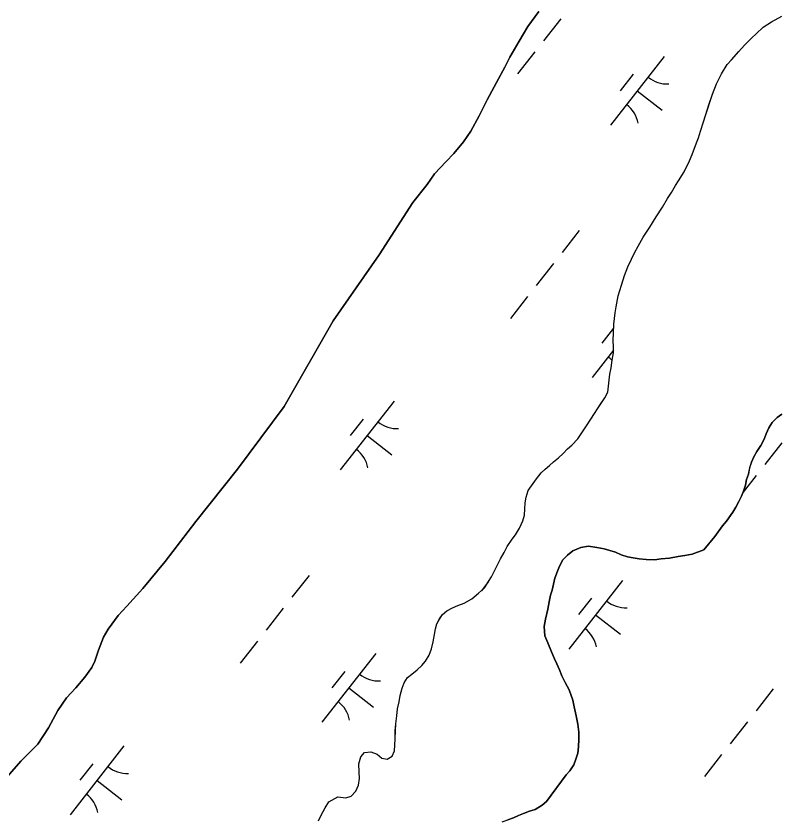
# Model space of a CAD drawing. Extents: x 3896831 to 3918110, y 171006 to 193349.
# Drawn here: x 3910262.2 to 3910701.1, y 179137.5 to 179598.1 of the extents above; entities that cross this region are included whole.
import ezdxf

# ---------------------------------------------------------------- set-up
doc = ezdxf.new("R2010")
doc.units = 0
doc.layers.add('V-TOPO-SHOR', color=7, linetype='Continuous')
doc.layers.add('V-WETL-SWMP', color=7, linetype='Continuous')

msp = doc.modelspace()

# ---------------------------------------------------------------- linework, layer by layer
at = {"layer": 'V-TOPO-SHOR'}
for points in [[(3910365.18, 179308.5), (3910389.05, 179338.46), (3910415.86, 179374.36), (3910444.01, 179423.46), (3910470.32, 179461.24), (3910489.65, 179491.16), (3910497.75, 179501.54), (3910502.02, 179507.73), (3910508.59, 179514.8), (3910513.09, 179519.38), (3910518.58, 179526.08), (3910522.85, 179532.14), (3910527.57, 179540.99), (3910532.17, 179550.11), (3910537.59, 179560.01), (3910542.32, 179568.73), (3910545.25, 179574.54), (3910550.52, 179583.78), (3910555.5, 179592.09), (3910561.82, 179600.64)], [(3910683.79, 179585.63), (3910686.24, 179587.98), (3910690.31, 179591.62), (3910695.18, 179594.72), (3910700.98, 179598.07)], [(3910482.38, 179208.82), (3910483.54, 179212.93), (3910484.67, 179216.11), (3910486.46, 179219), (3910489.04, 179221.08), (3910492.02, 179223.42), (3910494.74, 179225.89), (3910496.93, 179228.38), (3910498.87, 179231.94), (3910500.28, 179235.51), (3910501.29, 179239.49), (3910502.05, 179243.74), (3910502.65, 179246.93), (3910503.38, 179249.85), (3910504.77, 179252.62), (3910506.56, 179255.24), (3910509, 179257.33), (3910512.24, 179258.99), (3910515.33, 179260.39), (3910518.96, 179261.65), (3910523.41, 179264.22), (3910527.21, 179267.34), (3910530.61, 179270.47), (3910532.96, 179274.15), (3910534.61, 179276.78), (3910537.39, 179282.06), (3910539.9, 179287.07), (3910541.97, 179290.76), (3910543.64, 179294.06), (3910546.53, 179298.4), (3910548.32, 179300.89), (3910550.8, 179304.71), (3910552.62, 179308.8), (3910553.49, 179312.12), (3910553.7, 179315.71), (3910553.91, 179319.18), (3910554.51, 179322.36), (3910555.65, 179326.21), (3910557.58, 179328.83), (3910560.46, 179332.91), (3910563.2, 179336.31), (3910565.38, 179338.4), (3910567.82, 179340.48), (3910570.13, 179342.57), (3910572.98, 179345.04), (3910575.7, 179347.38), (3910578.29, 179350.13), (3910580.6, 179352.21), (3910584.15, 179355.87), (3910586.48, 179359.29), (3910589.52, 179363.89), (3910591.58, 179367.18), (3910593.65, 179370.34), (3910595.44, 179373.1), (3910597.51, 179376.26), (3910599.58, 179379.41), (3910601.24, 179382.58), (3910602.52, 179392.82), (3910603.14, 179396.54), (3910603.76, 179400.92), (3910604.52, 179405.04), (3910604.58, 179408.24), (3910604.41, 179412.51), (3910604.48, 179416.11), (3910604.73, 179421.57), (3910605.53, 179427.95), (3910606.14, 179431.54), (3910607.34, 179437.78), (3910609.2, 179443.87), (3910610.92, 179449.44), (3910612.76, 179454.47), (3910614.85, 179458.82), (3910616.66, 179462.38), (3910618.74, 179466.21), (3910621.65, 179471.34), (3910625.37, 179477.13), (3910629.09, 179483.05), (3910632.68, 179488.58), (3910635.45, 179493.59), (3910637.79, 179497), (3910640.14, 179500.95), (3910641.79, 179503.72), (3910644.97, 179508.85), (3910648.04, 179515.05), (3910649.71, 179518.75), (3910652.12, 179525.37), (3910653.25, 179528.28), (3910654.39, 179532.12), (3910656.11, 179537.55), (3910657.25, 179541.13), (3910659.25, 179547.22), (3910661.24, 179553.31), (3910663.63, 179559.26), (3910666.42, 179565.07), (3910669.73, 179570.33), (3910672.19, 179572.94), (3910676.42, 179577.79), (3910679.7, 179581.45), (3910683.79, 179585.63)], [(3910540.85, 179136.36), (3910544.07, 179137.49), (3910547.3, 179138.76), (3910550.13, 179140.03), (3910553.08, 179141.17), (3910556.44, 179142.43), (3910559.67, 179143.43), (3910563.72, 179145.88), (3910566.16, 179148.09), (3910577.42, 179163.32), (3910579.47, 179165.54), (3910581.81, 179168.96), (3910583.07, 179172.27), (3910584.08, 179175.71), (3910584.56, 179179.3), (3910584.78, 179183.83), (3910584.73, 179187.7), (3910584.16, 179192.38), (3910583.2, 179197.07), (3910582.11, 179202.29), (3910581.25, 179206.04), (3910579.11, 179211.95), (3910576.94, 179216.26), (3910575.01, 179220.04), (3910573.62, 179223.4), (3910572.09, 179226.9), (3910570.69, 179229.86), (3910569.04, 179233.76), (3910566.88, 179238.88), (3910565.23, 179242.91), (3910564.81, 179248.39), (3910565.56, 179252.5), (3910566.89, 179258.21), (3910567.64, 179262.46), (3910568.52, 179266.31), (3910569.38, 179269.22), (3910570.12, 179272.54), (3910570.99, 179275.99), (3910572.41, 179279.96), (3910573.54, 179282.87), (3910575.48, 179286.43), (3910578.2, 179289.17), (3910581.32, 179291.64), (3910585.76, 179293.54), (3910590.18, 179294.39), (3910595.1, 179293.61), (3910599.22, 179292.86), (3910602.4, 179291.86), (3910605.71, 179290.86), (3910608.88, 179289.46), (3910612.59, 179288.31), (3910615.77, 179287.71), (3910619.23, 179287.11), (3910623.35, 179286.62), (3910628.02, 179286.52), (3910631.9, 179287.1), (3910636.7, 179287.54), (3910641.66, 179288.37), (3910645.4, 179288.95), (3910649.69, 179289.8), (3910656.27, 179292.19), (3910662.56, 179299.93), (3910666.96, 179305.97), (3910669.28, 179308.58), (3910671.07, 179311.21), (3910672.86, 179313.84), (3910674.65, 179316.6), (3910676.45, 179319.9), (3910677.85, 179323.07), (3910679.11, 179325.84), (3910680.12, 179329.29), (3910680.85, 179332.47), (3910681.85, 179335.65), (3910682.6, 179339.24), (3910683.73, 179342.41), (3910684.99, 179345.45), (3910686.79, 179348.62), (3910689, 179352.04), (3910690.94, 179355.73), (3910692.07, 179358.64), (3910693.61, 179362.07), (3910695.41, 179365.23), (3910698.27, 179368.11), (3910701.11, 179369.91)], [(3910253.4, 179157.77), (3910265.03, 179171.16), (3910274.73, 179180.97), (3910280.8, 179190.19), (3910286.22, 179200.23), (3910291.05, 179207.48), (3910296.51, 179213.24), (3910301.71, 179219.27), (3910305.71, 179224.8), (3910307.39, 179228.51), (3910309.39, 179234.74), (3910312.35, 179242.16), (3910314.98, 179246.78), (3910320.76, 179254.54), (3910325.68, 179259.91), (3910334.85, 179270), (3910347.6, 179285.63), (3910365.18, 179308.5)], [(3910435.53, 179137.01), (3910437.07, 179140.31), (3910439.29, 179144.4), (3910441.37, 179147.95), (3910446.62, 179150.78), (3910451.14, 179150.15), (3910454.23, 179151.02), (3910456.96, 179153.89), (3910458.5, 179157.46), (3910459.11, 179161.18), (3910458.92, 179164.92), (3910458.62, 179169.59), (3910459.77, 179173.7), (3910461.96, 179176.05), (3910465.43, 179176.51), (3910469.14, 179175.1), (3910471.75, 179172.78), (3910474.81, 179172.32), (3910477.65, 179173.99), (3910479.05, 179177.16), (3910479.25, 179180.35), (3910479.46, 179183.95), (3910479.55, 179188.62), (3910479.91, 179192.61), (3910480.4, 179197.13), (3910480.89, 179201.12), (3910481.77, 179205.1), (3910482.38, 179208.82)]]:
    msp.add_lwpolyline(points, dxfattribs=at)
at = {"layer": 'V-WETL-SWMP'}
for p, q in [((3910561.83, 179600.64), (3910555.5, 179592.09)), ((3910695.18, 179594.72), (3910700.98, 179598.07)), ((3910574.32, 179596.51), (3910564.45, 179583.91)), ((3910690.31, 179591.63), (3910695.18, 179594.72)), ((3910555.5, 179592.09), (3910550.52, 179583.78)), ((3910686.24, 179587.98), (3910690.31, 179591.63)), ((3910679.7, 179581.45), (3910683.79, 179585.63)), ((3910683.79, 179585.63), (3910686.24, 179587.98)), ((3910550.52, 179583.78), (3910545.25, 179574.54)), ((3910676.42, 179577.79), (3910679.7, 179581.45)), ((3910559.51, 179577.62), (3910549.64, 179565.03)), ((3910633.64, 179574.88), (3910602.8, 179535.53)), ((3910672.19, 179572.94), (3910676.42, 179577.79)), ((3910545.25, 179574.54), (3910542.32, 179568.73)), ((3910666.42, 179565.06), (3910669.73, 179570.33)), ((3910669.73, 179570.33), (3910672.19, 179572.94)), ((3910542.32, 179568.73), (3910537.59, 179560.01)), ((3910615.85, 179564.69), (3910608.45, 179555.24)), ((3910663.63, 179559.26), (3910666.42, 179565.06)), ((3910537.59, 179560.01), (3910532.17, 179550.11)), ((3910661.24, 179553.31), (3910663.63, 179559.26)), ((3910618.22, 179555.21), (3910632.39, 179544.1)), ((3910657.25, 179541.12), (3910661.24, 179553.31)), ((3910532.17, 179550.11), (3910527.57, 179540.99)), ((3910527.57, 179540.99), (3910522.84, 179532.14)), ((3910656.11, 179537.55), (3910657.25, 179541.12)), ((3910654.39, 179532.12), (3910656.11, 179537.55)), ((3910522.84, 179532.14), (3910518.58, 179526.08)), ((3910653.25, 179528.28), (3910654.39, 179532.12)), ((3910518.58, 179526.08), (3910513.09, 179519.38)), ((3910649.71, 179518.75), (3910652.12, 179525.37)), ((3910652.12, 179525.37), (3910653.25, 179528.28)), ((3910513.09, 179519.38), (3910508.59, 179514.8)), ((3910644.97, 179508.85), (3910648.03, 179515.05)), ((3910648.03, 179515.05), (3910649.71, 179518.75)), ((3910508.59, 179514.8), (3910502.02, 179507.73)), ((3910502.02, 179507.73), (3910497.75, 179501.54)), ((3910641.79, 179503.72), (3910644.97, 179508.85)), ((3910497.75, 179501.54), (3910489.65, 179491.16)), ((3910640.14, 179500.95), (3910641.79, 179503.72)), ((3910635.45, 179493.59), (3910637.79, 179497)), ((3910637.79, 179497), (3910640.14, 179500.95)), ((3910632.68, 179488.58), (3910635.45, 179493.59)), ((3910489.65, 179491.16), (3910470.32, 179461.24)), ((3910629.09, 179483.05), (3910632.68, 179488.58)), ((3910625.37, 179477.13), (3910629.09, 179483.05)), ((3910584.97, 179475.14), (3910575.1, 179462.55)), ((3910621.65, 179471.34), (3910625.37, 179477.13)), ((3910618.74, 179466.21), (3910621.65, 179471.34)), ((3910616.66, 179462.38), (3910618.74, 179466.21)), ((3910470.32, 179461.24), (3910444.01, 179423.46)), ((3910614.85, 179458.82), (3910616.66, 179462.38)), ((3910570.16, 179456.25), (3910560.29, 179443.66)), ((3910612.76, 179454.47), (3910614.85, 179458.82)), ((3910610.92, 179449.44), (3910612.76, 179454.47)), ((3910609.2, 179443.87), (3910610.92, 179449.44)), ((3910607.34, 179437.78), (3910609.2, 179443.87)), ((3910555.36, 179437.36), (3910545.49, 179424.77)), ((3910606.14, 179431.54), (3910607.34, 179437.78)), ((3910604.73, 179421.57), (3910605.53, 179427.95)), ((3910605.53, 179427.95), (3910606.14, 179431.54)), ((3910444.01, 179423.46), (3910415.86, 179374.36)), ((3910604.62, 179419.16), (3910597.98, 179410.69)), ((3910604.48, 179416.11), (3910604.73, 179421.57)), ((3910604.41, 179412.51), (3910604.48, 179416.11)), ((3910604.58, 179408.24), (3910604.41, 179412.51)), ((3910604.55, 179406.56), (3910592.33, 179390.97)), ((3910603.76, 179400.92), (3910604.52, 179405.04)), ((3910604.52, 179405.04), (3910604.58, 179408.24)), ((3910603.14, 179396.54), (3910603.76, 179400.92)), ((3910602.52, 179392.82), (3910603.14, 179396.54)), ((3910601.24, 179382.58), (3910602.52, 179392.82)), ((3910599.58, 179379.41), (3910601.24, 179382.58)), ((3910478.84, 179377.37), (3910448, 179338.01)), ((3910595.44, 179373.1), (3910599.58, 179379.41)), ((3910415.86, 179374.36), (3910389.05, 179338.46)), ((3910593.65, 179370.34), (3910595.44, 179373.1)), ((3910591.58, 179367.18), (3910593.65, 179370.34)), ((3910698.27, 179368.11), (3910695.41, 179365.23)), ((3910701.11, 179369.91), (3910698.27, 179368.11)), ((3910461.05, 179367.17), (3910453.64, 179357.73)), ((3910586.48, 179359.29), (3910589.52, 179363.89)), ((3910589.52, 179363.89), (3910591.58, 179367.18)), ((3910695.41, 179365.23), (3910693.61, 179362.07)), ((3910584.15, 179355.87), (3910586.48, 179359.29)), ((3910692.07, 179358.64), (3910690.94, 179355.73)), ((3910693.61, 179362.07), (3910692.07, 179358.64)), ((3910463.42, 179357.69), (3910477.58, 179346.59)), ((3910580.6, 179352.21), (3910584.15, 179355.87)), ((3910690.94, 179355.73), (3910689, 179352.04)), ((3910575.7, 179347.38), (3910578.29, 179350.13)), ((3910578.29, 179350.13), (3910580.6, 179352.21)), ((3910689, 179352.04), (3910686.79, 179348.61)), ((3910701.08, 179353.64), (3910691.21, 179341.05)), ((3910570.13, 179342.57), (3910572.98, 179345.04)), ((3910572.98, 179345.04), (3910575.7, 179347.38)), ((3910684.99, 179345.45), (3910683.73, 179342.41)), ((3910686.79, 179348.61), (3910684.99, 179345.45)), ((3910565.38, 179338.4), (3910567.82, 179340.48)), ((3910567.82, 179340.48), (3910570.13, 179342.57)), ((3910683.73, 179342.41), (3910682.59, 179339.24)), ((3910389.05, 179338.46), (3910365.18, 179308.5)), ((3910560.46, 179332.9), (3910563.2, 179336.31)), ((3910563.2, 179336.31), (3910565.38, 179338.4)), ((3910681.85, 179335.65), (3910680.85, 179332.47)), ((3910682.59, 179339.24), (3910681.85, 179335.65)), ((3910557.58, 179328.83), (3910560.46, 179332.9)), ((3910686.28, 179334.75), (3910678.86, 179325.3)), ((3910680.85, 179332.47), (3910680.12, 179329.29)), ((3910554.51, 179322.36), (3910555.65, 179326.21)), ((3910555.65, 179326.21), (3910557.58, 179328.83)), ((3910680.12, 179329.29), (3910679.11, 179325.84)), ((3910553.91, 179319.18), (3910554.51, 179322.36)), ((3910677.85, 179323.07), (3910676.45, 179319.9)), ((3910679.11, 179325.84), (3910677.85, 179323.07)), ((3910553.7, 179315.71), (3910553.91, 179319.18)), ((3910676.45, 179319.9), (3910674.65, 179316.6)), ((3910553.49, 179312.12), (3910553.7, 179315.71)), ((3910672.86, 179313.84), (3910669.28, 179308.58)), ((3910674.65, 179316.6), (3910672.86, 179313.84)), ((3910365.18, 179308.5), (3910347.6, 179285.63)), ((3910550.8, 179304.71), (3910552.62, 179308.8)), ((3910552.62, 179308.8), (3910553.49, 179312.12)), ((3910669.28, 179308.58), (3910666.96, 179305.97)), ((3910548.32, 179300.89), (3910550.8, 179304.71)), ((3910666.96, 179305.97), (3910662.56, 179299.93)), ((3910546.54, 179298.4), (3910548.32, 179300.89)), ((3910662.56, 179299.93), (3910656.27, 179292.19)), ((3910541.97, 179290.76), (3910543.64, 179294.06)), ((3910543.64, 179294.06), (3910546.54, 179298.4)), ((3910590.18, 179294.39), (3910585.76, 179293.54)), ((3910595.1, 179293.61), (3910590.18, 179294.39)), ((3910539.9, 179287.07), (3910541.97, 179290.76)), ((3910581.32, 179291.64), (3910578.21, 179289.17)), ((3910585.76, 179293.54), (3910581.32, 179291.64)), ((3910599.22, 179292.86), (3910595.1, 179293.61)), ((3910602.4, 179291.86), (3910599.22, 179292.86)), ((3910605.71, 179290.86), (3910602.4, 179291.86)), ((3910608.88, 179289.46), (3910605.71, 179290.86)), ((3910612.59, 179288.31), (3910608.88, 179289.46)), ((3910649.69, 179289.8), (3910645.4, 179288.95)), ((3910656.27, 179292.19), (3910649.69, 179289.8)), ((3910347.6, 179285.63), (3910334.84, 179270)), ((3910537.39, 179282.06), (3910539.9, 179287.07)), ((3910575.48, 179286.43), (3910573.54, 179282.87)), ((3910578.21, 179289.17), (3910575.48, 179286.43)), ((3910615.77, 179287.71), (3910612.59, 179288.31)), ((3910619.23, 179287.11), (3910615.77, 179287.71)), ((3910623.35, 179286.62), (3910619.23, 179287.11)), ((3910628.02, 179286.52), (3910623.35, 179286.62)), ((3910631.9, 179287.11), (3910628.02, 179286.52)), ((3910636.7, 179287.54), (3910631.9, 179287.11)), ((3910641.66, 179288.37), (3910636.7, 179287.54)), ((3910645.4, 179288.95), (3910641.66, 179288.37)), ((3910534.61, 179276.78), (3910537.39, 179282.06)), ((3910573.54, 179282.87), (3910572.41, 179279.96)), ((3910430.16, 179277.62), (3910420.29, 179265.03)), ((3910532.96, 179274.15), (3910534.61, 179276.78)), ((3910570.99, 179275.99), (3910570.12, 179272.54)), ((3910572.41, 179279.96), (3910570.99, 179275.99)), ((3910532.74, 179273.82), (3910528.84, 179268.84)), ((3910530.61, 179270.47), (3910532.96, 179274.15)), ((3910570.12, 179272.54), (3910569.38, 179269.22)), ((3910609.76, 179274.76), (3910578.91, 179235.4)), ((3910334.84, 179270), (3910325.68, 179259.91)), ((3910523.42, 179264.22), (3910527.21, 179267.34)), ((3910527.21, 179267.34), (3910530.61, 179270.47)), ((3910568.52, 179266.31), (3910567.64, 179262.46)), ((3910569.38, 179269.22), (3910568.52, 179266.31)), ((3910515.33, 179260.39), (3910518.96, 179261.65)), ((3910518.96, 179261.65), (3910523.42, 179264.22)), ((3910567.64, 179262.46), (3910566.89, 179258.21)), ((3910591.96, 179264.56), (3910584.56, 179255.12)), ((3910325.68, 179259.91), (3910320.76, 179254.54)), ((3910415.36, 179258.73), (3910405.49, 179246.14)), ((3910506.56, 179255.24), (3910509, 179257.33)), ((3910509, 179257.33), (3910512.24, 179258.99)), ((3910512.24, 179258.99), (3910515.33, 179260.39)), ((3910566.89, 179258.21), (3910565.56, 179252.5)), ((3910320.76, 179254.54), (3910314.98, 179246.78)), ((3910503.38, 179249.84), (3910504.77, 179252.61)), ((3910504.77, 179252.61), (3910506.56, 179255.24)), ((3910565.56, 179252.5), (3910564.81, 179248.39)), ((3910594.34, 179255.08), (3910608.5, 179243.98)), ((3910502.65, 179246.93), (3910503.38, 179249.84)), ((3910564.81, 179248.39), (3910565.23, 179242.91)), ((3910314.98, 179246.78), (3910312.35, 179242.16)), ((3910501.29, 179239.49), (3910502.05, 179243.74)), ((3910502.05, 179243.74), (3910502.65, 179246.93)), ((3910312.35, 179242.16), (3910309.39, 179234.74)), ((3910400.55, 179239.84), (3910390.68, 179227.25)), ((3910500.28, 179235.51), (3910501.29, 179239.49)), ((3910565.23, 179242.91), (3910566.88, 179238.88)), ((3910566.88, 179238.88), (3910569.04, 179233.76)), ((3910309.39, 179234.74), (3910307.39, 179228.51)), ((3910498.87, 179231.94), (3910500.28, 179235.51)), ((3910468.37, 179232.81), (3910437.52, 179193.45)), ((3910496.93, 179228.38), (3910498.87, 179231.94)), ((3910569.04, 179233.76), (3910570.69, 179229.86)), ((3910570.69, 179229.86), (3910572.09, 179226.9)), ((3910305.71, 179224.8), (3910301.71, 179219.27)), ((3910307.39, 179228.51), (3910305.71, 179224.8)), ((3910492.02, 179223.42), (3910494.74, 179225.89)), ((3910494.74, 179225.89), (3910496.93, 179228.38)), ((3910572.09, 179226.9), (3910573.62, 179223.4)), ((3910450.57, 179222.61), (3910443.17, 179213.17)), ((3910486.46, 179219), (3910489.04, 179221.08)), ((3910489.04, 179221.08), (3910492.02, 179223.42)), ((3910573.62, 179223.4), (3910575.01, 179220.04)), ((3910301.71, 179219.27), (3910296.51, 179213.24)), ((3910483.54, 179212.93), (3910484.67, 179216.11)), ((3910484.67, 179216.11), (3910486.46, 179219)), ((3910575.01, 179220.04), (3910576.93, 179216.26)), ((3910576.93, 179216.26), (3910579.11, 179211.95)), ((3910296.51, 179213.24), (3910291.05, 179207.48)), ((3910452.95, 179213.13), (3910467.11, 179202.03)), ((3910482.38, 179208.82), (3910483.54, 179212.93)), ((3910579.11, 179211.95), (3910581.25, 179206.04)), ((3910696.15, 179212.66), (3910686.28, 179200.07)), ((3910291.05, 179207.48), (3910286.22, 179200.23)), ((3910481.77, 179205.1), (3910482.38, 179208.82)), ((3910480.89, 179201.12), (3910481.77, 179205.1)), ((3910581.25, 179206.04), (3910582.11, 179202.29)), ((3910582.11, 179202.29), (3910583.2, 179197.06)), ((3910286.22, 179200.23), (3910280.8, 179190.19)), ((3910479.91, 179192.61), (3910480.4, 179197.13)), ((3910480.4, 179197.13), (3910480.89, 179201.12)), ((3910479.56, 179188.61), (3910479.91, 179192.61)), ((3910583.2, 179197.06), (3910584.16, 179192.38)), ((3910681.35, 179193.77), (3910671.48, 179181.18)), ((3910280.8, 179190.19), (3910274.73, 179180.97)), ((3910479.46, 179183.95), (3910479.56, 179188.61)), ((3910584.16, 179192.38), (3910584.73, 179187.7)), ((3910479.25, 179180.35), (3910479.46, 179183.95)), ((3910584.78, 179183.83), (3910584.56, 179179.3)), ((3910584.73, 179187.7), (3910584.78, 179183.83)), ((3910274.73, 179180.97), (3910265.03, 179171.16)), ((3910324.03, 179179.85), (3910293.19, 179140.5)), ((3910479.05, 179177.16), (3910479.25, 179180.35)), ((3910584.56, 179179.3), (3910584.08, 179175.71)), ((3910459.77, 179173.7), (3910461.96, 179176.05)), ((3910461.96, 179176.05), (3910465.43, 179176.51)), ((3910465.43, 179176.51), (3910469.14, 179175.1)), ((3910469.14, 179175.1), (3910471.75, 179172.78)), ((3910477.65, 179173.99), (3910479.05, 179177.16)), ((3910584.08, 179175.71), (3910583.07, 179172.27)), ((3910666.54, 179174.88), (3910656.67, 179162.29)), ((3910265.03, 179171.16), (3910253.4, 179157.78)), ((3910306.24, 179169.65), (3910298.84, 179160.21)), ((3910458.62, 179169.59), (3910459.77, 179173.7)), ((3910458.92, 179164.92), (3910458.62, 179169.59)), ((3910471.75, 179172.78), (3910474.81, 179172.32)), ((3910474.81, 179172.32), (3910477.65, 179173.99)), ((3910583.07, 179172.27), (3910581.8, 179168.96)), ((3910459.11, 179161.18), (3910458.92, 179164.92)), ((3910579.46, 179165.54), (3910577.42, 179163.32)), ((3910581.8, 179168.96), (3910579.46, 179165.54)), ((3910458.5, 179157.46), (3910459.11, 179161.18)), ((3910577.42, 179163.32), (3910566.16, 179148.09)), ((3910308.61, 179160.17), (3910322.78, 179149.07)), ((3910456.96, 179153.89), (3910458.5, 179157.46)), ((3910454.23, 179151.02), (3910456.96, 179153.89)), ((3910439.29, 179144.4), (3910441.37, 179147.95)), ((3910441.37, 179147.95), (3910446.62, 179150.78)), ((3910446.62, 179150.78), (3910451.15, 179150.15)), ((3910451.15, 179150.15), (3910454.23, 179151.02)), ((3910566.16, 179148.09), (3910563.72, 179145.88)), ((3910437.07, 179140.31), (3910439.29, 179144.4)), ((3910556.44, 179142.43), (3910553.08, 179141.17)), ((3910559.67, 179143.43), (3910556.44, 179142.43)), ((3910563.72, 179145.88), (3910559.67, 179143.43)), ((3910435.54, 179137.01), (3910437.07, 179140.31)), ((3910547.3, 179138.76), (3910544.07, 179137.49)), ((3910550.13, 179140.03), (3910547.3, 179138.76)), ((3910553.08, 179141.17), (3910550.13, 179140.03))]:
    msp.add_line(p, q, dxfattribs=at)
for centre, start, end in [((3910635.45, 179576.8), 231.1403, 272.6839), ((3910601.37, 179533.32), 11.1403, 52.6839), ((3910590.9, 179388.76), 43.1897, 52.6839), ((3910480.64, 179379.28), 231.1403, 272.6839), ((3910446.57, 179335.8), 11.1403, 52.6839), ((3910611.56, 179276.67), 231.1403, 272.6839), ((3910577.48, 179233.19), 11.1403, 52.6839), ((3910470.17, 179234.72), 231.1403, 272.6839), ((3910436.09, 179191.25), 11.1403, 52.6839), ((3910325.84, 179181.77), 231.1403, 272.6839), ((3910291.76, 179138.29), 11.1403, 52.6839)]:
    msp.add_arc(centre, 17.62, start, end, dxfattribs=at)

doc.saveas('drawing.dxf')
